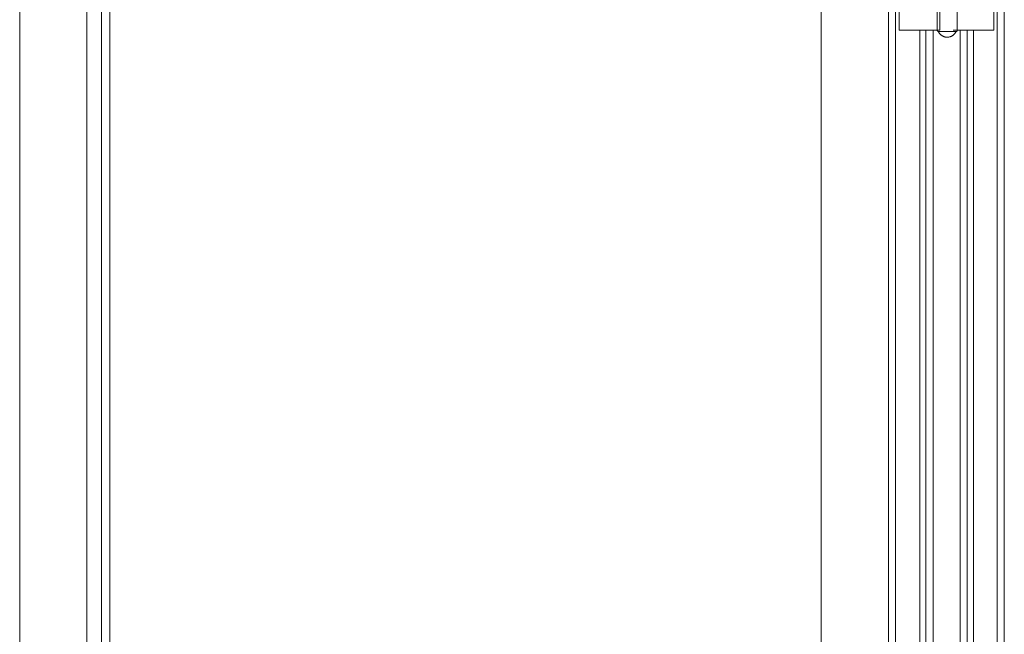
# Model space of a CAD drawing. Header units: inches. Extents: x 424 to 2043, y -237 to 445.
# Tile 743 of 965: x 861.728 to 862.511, y 214.253 to 214.742. Entities that reach past the tile are written whole.
import ezdxf

# ---------------------------------------------------------------- set-up
doc = ezdxf.new("R2010")
doc.units = ezdxf.units.IN
doc.header["$MEASUREMENT"] = 0
doc.layers.add('A-DOOR', color=31, linetype='Continuous', lineweight=9)

# ---------------------------------------------------------------- blocks, each defined once
blk = doc.blocks.new('5-panel_Bi-fold_external_door_10806 - Type 1-239811-Section 1')
at = {"layer": 'A-DOOR'}
for p, q in [((-115.10454, -2.95), (-115.10454, -0.189)), ((-114.52083, -0.189), (-114.52083, -2.95)), ((-114.46733, -0.189), (-114.46733, -2.95)), ((-114.46164, -0.189), (-114.46164, -2.95)), ((-114.38083, -2.95), (-114.38083, -0.189)), ((-114.3752, -0.189), (-114.3752, -2.95)), ((-114.4588, -0.36346), (-114.4588, -0.26546)), ((-114.42642, -0.26546), (-114.42642, -0.36346)), ((-114.38358, -0.26546), (-114.38358, -0.36346)), ((-115.09294, -2.83521), (-115.09294, -0.27429)), ((-115.08634, -2.83393), (-115.08634, -0.27557)), ((-115.15804, -2.852), (-115.15804, -0.287)), ((-114.42857, -0.34046), (-114.42857, -0.36346)), ((-114.41257, -0.36346), (-114.41257, -0.34046)), ((-114.45704, -0.36346), (-114.4588, -0.36346)), ((-114.45492, -0.36346), (-114.45704, -0.36346)), ((-114.44376, -0.36346), (-114.45492, -0.36346)), ((-114.44144, -0.36346), (-114.44376, -0.36346)), ((-114.44243, -0.36346), (-114.44243, -1.688)), ((-114.43912, -0.36346), (-114.44144, -0.36346)), ((-114.4375, -0.36346), (-114.43912, -0.36346)), ((-114.43182, -0.36346), (-114.4375, -0.36346)), ((-114.4375, -1.688), (-114.4375, -0.36346)), ((-114.42642, -0.36346), (-114.43182, -0.36346)), ((-114.43182, -0.36346), (-114.43182, -1.688)), ((-114.42665, -0.36446), (-114.4206, -0.36446)), ((-114.4206, -0.36446), (-114.41452, -0.36446)), ((-114.4104, -0.36346), (-114.41575, -0.36346)), ((-114.40476, -0.36346), (-114.4104, -0.36346)), ((-114.4104, -0.36346), (-114.4104, -1.688)), ((-114.40316, -0.36346), (-114.40476, -0.36346)), ((-114.40476, -0.36346), (-114.40476, -1.688)), ((-114.40085, -0.36346), (-114.40316, -0.36346)), ((-114.39853, -0.36346), (-114.40085, -0.36346)), ((-114.39979, -0.36346), (-114.39979, -1.688)), ((-114.38748, -0.36346), (-114.39853, -0.36346)), ((-114.38535, -0.36346), (-114.38748, -0.36346)), ((-114.38358, -0.36346), (-114.38535, -0.36346))]:
    blk.add_line(p, q, dxfattribs=at)
at = {"layer": 'A-DOOR', "flags": 128}
for points in [[(-114.42757, -0.36446), (-114.42761, -0.36446), (-114.42765, -0.36446), (-114.42769, -0.36445), (-114.42773, -0.36445), (-114.42777, -0.36444), (-114.42781, -0.36443), (-114.42785, -0.36442), (-114.42789, -0.36441), (-114.42792, -0.3644), (-114.42796, -0.36438), (-114.428, -0.36437), (-114.42803, -0.36435), (-114.42807, -0.36433), (-114.4281, -0.36431), (-114.42814, -0.36429), (-114.42817, -0.36426), (-114.4282, -0.36424), (-114.42823, -0.36421), (-114.42826, -0.36419), (-114.42829, -0.36416), (-114.42832, -0.36413), (-114.42834, -0.3641), (-114.42837, -0.36407), (-114.42839, -0.36403), (-114.42841, -0.364), (-114.42843, -0.36397), (-114.42845, -0.36393), (-114.42847, -0.3639), (-114.42849, -0.36386), (-114.4285, -0.36382), (-114.42852, -0.36379), (-114.42853, -0.36375), (-114.42854, -0.36371), (-114.42855, -0.36367), (-114.42856, -0.36363), (-114.42856, -0.36359), (-114.42857, -0.36355), (-114.42857, -0.36351), (-114.42857, -0.36347), (-114.42857, -0.36346)], [(-114.42612, -0.36446), (-114.42629, -0.36446), (-114.42644, -0.36446), (-114.42659, -0.36446), (-114.42673, -0.36446), (-114.42686, -0.36446), (-114.42698, -0.36446), (-114.42708, -0.36446), (-114.42718, -0.36446), (-114.42727, -0.36446), (-114.42734, -0.36446), (-114.42741, -0.36446), (-114.42746, -0.36446), (-114.42751, -0.36446), (-114.42754, -0.36446), (-114.42756, -0.36446), (-114.42757, -0.36446)], [(-114.42757, -0.36446), (-114.42757, -0.36446), (-114.42755, -0.36446), (-114.42752, -0.36446), (-114.42748, -0.36446), (-114.42743, -0.36446), (-114.42737, -0.36446), (-114.4273, -0.36446), (-114.42722, -0.36446), (-114.42712, -0.36446), (-114.42702, -0.36446), (-114.4269, -0.36446), (-114.42678, -0.36446), (-114.42665, -0.36446), (-114.4265, -0.36446), (-114.42635, -0.36446), (-114.42619, -0.36446), (-114.42601, -0.36446), (-114.42583, -0.36446), (-114.42564, -0.36446), (-114.42545, -0.36446), (-114.42524, -0.36446), (-114.42503, -0.36446), (-114.42481, -0.36446), (-114.42459, -0.36446), (-114.42435, -0.36446), (-114.42411, -0.36446), (-114.42387, -0.36446), (-114.42362, -0.36446), (-114.42337, -0.36446), (-114.42311, -0.36446), (-114.42284, -0.36446), (-114.42258, -0.36446), (-114.42231, -0.36446), (-114.42204, -0.36446), (-114.42176, -0.36446), (-114.42148, -0.36446), (-114.42121, -0.36446), (-114.42093, -0.36446), (-114.42065, -0.36446), (-114.4206, -0.36446)], [(-114.42057, -0.36896), (-114.42088, -0.36895), (-114.42119, -0.36894), (-114.42149, -0.36891), (-114.4218, -0.36886), (-114.4221, -0.36881), (-114.4224, -0.36874), (-114.4227, -0.36866), (-114.42299, -0.36857), (-114.42328, -0.36847), (-114.42357, -0.36835), (-114.42385, -0.36823), (-114.42412, -0.36809), (-114.42439, -0.36794), (-114.42466, -0.36779), (-114.42492, -0.36762), (-114.42517, -0.36744), (-114.42541, -0.36725), (-114.42564, -0.36705), (-114.42587, -0.36684), (-114.42609, -0.36663), (-114.4263, -0.3664), (-114.4265, -0.36617), (-114.42669, -0.36593), (-114.42687, -0.36568), (-114.42705, -0.36542), (-114.42721, -0.36516), (-114.42736, -0.36489), (-114.4275, -0.36462), (-114.42757, -0.36446)], [(-114.4206, -0.36446), (-114.42032, -0.36446), (-114.42004, -0.36446), (-114.41976, -0.36446), (-114.41949, -0.36446), (-114.41921, -0.36446), (-114.41894, -0.36446), (-114.41867, -0.36446), (-114.4184, -0.36446), (-114.41813, -0.36446), (-114.41787, -0.36446), (-114.41762, -0.36446), (-114.41737, -0.36446), (-114.41712, -0.36446), (-114.41688, -0.36446), (-114.41664, -0.36446), (-114.41642, -0.36446), (-114.41619, -0.36446), (-114.41598, -0.36446), (-114.41577, -0.36446), (-114.41557, -0.36446), (-114.41538, -0.36446), (-114.4152, -0.36446), (-114.41502, -0.36446), (-114.41485, -0.36446), (-114.4147, -0.36446), (-114.41455, -0.36446), (-114.41441, -0.36446), (-114.41428, -0.36446), (-114.41417, -0.36446), (-114.41406, -0.36446), (-114.41396, -0.36446), (-114.41387, -0.36446), (-114.4138, -0.36446), (-114.41373, -0.36446), (-114.41368, -0.36446), (-114.41363, -0.36446), (-114.4136, -0.36446), (-114.41358, -0.36446), (-114.41357, -0.36446)], [(-114.41357, -0.36446), (-114.4137, -0.36474), (-114.41385, -0.36501), (-114.414, -0.36528), (-114.41417, -0.36554), (-114.41435, -0.36579), (-114.41453, -0.36603), (-114.41473, -0.36627), (-114.41493, -0.3665), (-114.41515, -0.36672), (-114.41537, -0.36693), (-114.4156, -0.36714), (-114.41584, -0.36733), (-114.41608, -0.36752), (-114.41634, -0.36769), (-114.4166, -0.36786), (-114.41686, -0.36801), (-114.41714, -0.36815), (-114.41741, -0.36828), (-114.4177, -0.3684), (-114.41799, -0.36851), (-114.41828, -0.36861), (-114.41857, -0.3687), (-114.41887, -0.36877), (-114.41917, -0.36883), (-114.41948, -0.36888), (-114.41978, -0.36892), (-114.42009, -0.36895), (-114.4204, -0.36896), (-114.42057, -0.36896)], [(-114.41357, -0.36446), (-114.41358, -0.36446), (-114.41359, -0.36446), (-114.41362, -0.36446), (-114.41366, -0.36446), (-114.41371, -0.36446), (-114.41377, -0.36446), (-114.41384, -0.36446), (-114.41393, -0.36446), (-114.41402, -0.36446), (-114.41412, -0.36446), (-114.41424, -0.36446), (-114.41436, -0.36446), (-114.4145, -0.36446), (-114.41464, -0.36446), (-114.41479, -0.36446), (-114.41496, -0.36446), (-114.41513, -0.36446)], [(-114.41257, -0.36346), (-114.41257, -0.3635), (-114.41257, -0.36354), (-114.41258, -0.36358), (-114.41258, -0.36362), (-114.41259, -0.36366), (-114.4126, -0.3637), (-114.41261, -0.36374), (-114.41262, -0.36378), (-114.41264, -0.36381), (-114.41265, -0.36385), (-114.41267, -0.36389), (-114.41268, -0.36392), (-114.4127, -0.36396), (-114.41272, -0.36399), (-114.41275, -0.36403), (-114.41277, -0.36406), (-114.41279, -0.36409), (-114.41282, -0.36412), (-114.41285, -0.36415), (-114.41287, -0.36418), (-114.4129, -0.36421), (-114.41293, -0.36423), (-114.41297, -0.36426), (-114.413, -0.36428), (-114.41303, -0.3643), (-114.41306, -0.36432), (-114.4131, -0.36434), (-114.41314, -0.36436), (-114.41317, -0.36438), (-114.41321, -0.36439), (-114.41325, -0.36441), (-114.41328, -0.36442), (-114.41332, -0.36443), (-114.41336, -0.36444), (-114.4134, -0.36445), (-114.41344, -0.36445), (-114.41348, -0.36446), (-114.41352, -0.36446), (-114.41356, -0.36446), (-114.41357, -0.36446)]]:
    blk.add_lwpolyline(points, dxfattribs=at)

msp = doc.modelspace()

# ---------------------------------------------------------------- block references
at = {"layer": 'A-DOOR'}
msp.add_blockref('5-panel_Bi-fold_external_door_10806 - Type 1-239811-Section 1', (976.88654, 215.09721), dxfattribs=at)

doc.saveas('drawing.dxf')
